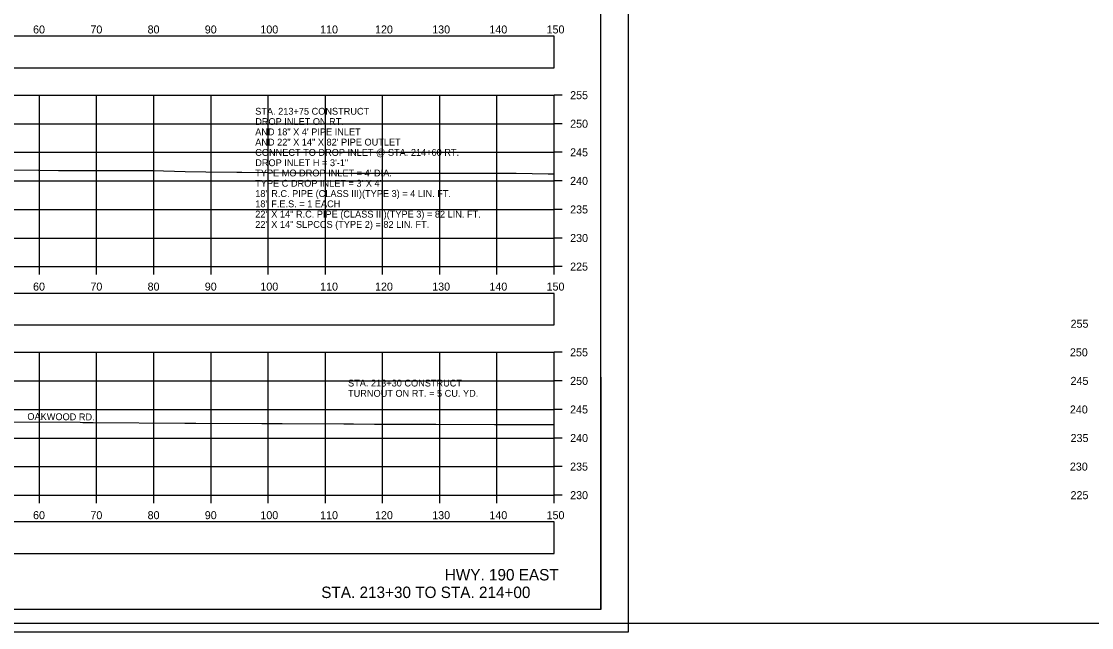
# Model space of a CAD drawing. Extents: x 1369627 to 1374022, y 380035 to 398173.
# Drawn here: x 1372155.4 to 1372342.5, y 383026.3 to 383132.4 of the extents above; entities that cross this region are included whole.
import ezdxf

# ---------------------------------------------------------------- set-up
doc = ezdxf.new("R2010")
doc.units = 0
for name, color, linetype in [('Default', 7, 'Continuous'), ('R_Alt Surface', 7, 'Continuous'), ('R_Axis', 7, 'Continuous'), ('R_Axis Annot', 7, 'Continuous'), ('R_Border', 7, 'Continuous'), ('R_Draft', 7, 'Continuous'), ('R_Exist Surface', 7, 'Continuous'), ('R_Grid', 7, 'Continuous'), ('R_No Plot', 7, 'Continuous'), ('R_Water', 7, 'Continuous'), ('R_Water Annot', 7, 'Continuous')]:
    doc.layers.add(name, color=color, linetype=linetype)

msp = doc.modelspace()

# ---------------------------------------------------------------- linework, layer by layer
at = {"layer": 'Default'}
for points in [[(1371948.53, 383124.28), (1372248.53, 383124.28), (1372248.53, 383129.8), (1371948.53, 383129.8)], [(1371948.53, 383079.29), (1372248.53, 383079.29), (1372248.53, 383084.81), (1371948.53, 383084.81)], [(1371948.53, 383039.31), (1372248.53, 383039.31), (1372248.53, 383044.83), (1371948.53, 383044.83)]]:
    msp.add_lwpolyline(points, close=True, dxfattribs=at)
at = {"layer": 'R_Axis'}
for p, q in [((1372248.53, 383089.49), (1372248.53, 383119.49)), ((1372249.93, 383119.49), (1372248.53, 383119.49)), ((1372249.93, 383114.49), (1372248.53, 383114.49)), ((1372249.93, 383109.49), (1372248.53, 383109.49)), ((1372249.93, 383104.49), (1372248.53, 383104.49)), ((1372249.93, 383099.49), (1372248.53, 383099.49)), ((1372249.93, 383094.49), (1372248.53, 383094.49)), ((1371948.53, 383089.49), (1372248.53, 383089.49)), ((1372158.53, 383088.09), (1372158.53, 383089.49)), ((1372168.53, 383088.09), (1372168.53, 383089.49)), ((1372178.53, 383088.09), (1372178.53, 383089.49)), ((1372188.53, 383088.09), (1372188.53, 383089.49)), ((1372198.53, 383088.09), (1372198.53, 383089.49)), ((1372208.53, 383088.09), (1372208.53, 383089.49)), ((1372218.53, 383088.09), (1372218.53, 383089.49)), ((1372228.53, 383088.09), (1372228.53, 383089.49)), ((1372238.53, 383088.09), (1372238.53, 383089.49)), ((1372248.53, 383088.09), (1372248.53, 383089.49)), ((1372249.93, 383089.49), (1372248.53, 383089.49)), ((1372248.53, 383049.49), (1372248.53, 383074.49)), ((1372249.93, 383074.49), (1372248.53, 383074.49)), ((1372249.93, 383069.49), (1372248.53, 383069.49)), ((1372249.93, 383064.49), (1372248.53, 383064.49)), ((1372249.93, 383059.49), (1372248.53, 383059.49)), ((1372249.93, 383054.49), (1372248.53, 383054.49)), ((1371948.53, 383049.49), (1372248.53, 383049.49)), ((1372158.53, 383048.09), (1372158.53, 383049.49)), ((1372168.53, 383048.09), (1372168.53, 383049.49)), ((1372178.53, 383048.09), (1372178.53, 383049.49)), ((1372188.53, 383048.09), (1372188.53, 383049.49)), ((1372198.53, 383048.09), (1372198.53, 383049.49)), ((1372208.53, 383048.09), (1372208.53, 383049.49)), ((1372218.53, 383048.09), (1372218.53, 383049.49)), ((1372228.53, 383048.09), (1372228.53, 383049.49)), ((1372238.53, 383048.09), (1372238.53, 383049.49)), ((1372248.53, 383048.09), (1372248.53, 383049.49)), ((1372249.93, 383049.49), (1372248.53, 383049.49))]:
    msp.add_line(p, q, dxfattribs=at)
at = {"layer": 'R_Border'}
for q in [(1372256.71, 383234.95), (1371940.53, 383029.49)]:
    msp.add_line((1372256.71, 383029.49), q, dxfattribs=at)
at = {"layer": 'R_Exist Surface'}
for points in [[(1372153.47, 383106.4), (1372158.38, 383106.37), (1372161.85, 383106.33), (1372170.42, 383106.32), (1372178.34, 383106.29), (1372184, 383106.13), (1372187.62, 383106.07), (1372193.02, 383106.03), (1372193.19, 383106.02), (1372193.91, 383106), (1372203.04, 383105.88), (1372206.49, 383105.88), (1372210.6, 383105.84), (1372219.86, 383105.86), (1372226.86, 383105.83), (1372230.72, 383105.84), (1372241.87, 383105.83), (1372247.46, 383105.7), (1372248.53, 383105.71)], [(1372148.47, 383062.34), (1372165.64, 383062.24), (1372166.09, 383062.23), (1372166.9, 383062.22), (1372167.9, 383062.21), (1372183.93, 383062.11), (1372184.44, 383062.11), (1372185.27, 383062.1), (1372185.88, 383062.1), (1372197.43, 383062.02), (1372198.73, 383062.02), (1372200.99, 383062.01), (1372211.75, 383061.95), (1372213.44, 383061.95), (1372217.1, 383061.94), (1372227.85, 383061.9), (1372238.11, 383061.86), (1372246.2, 383061.85), (1372248.53, 383061.84)]]:
    msp.add_lwpolyline(points, dxfattribs=at)
at = {"layer": 'R_Grid'}
for p, q in [((1371948.53, 383119.49), (1372248.53, 383119.49)), ((1372158.53, 383089.49), (1372158.53, 383119.49)), ((1372168.53, 383089.49), (1372168.53, 383119.49)), ((1372178.53, 383089.49), (1372178.53, 383119.49)), ((1372188.53, 383089.49), (1372188.53, 383119.49)), ((1372198.53, 383089.49), (1372198.53, 383119.49)), ((1372208.53, 383089.49), (1372208.53, 383119.49)), ((1372218.53, 383089.49), (1372218.53, 383119.49)), ((1372228.53, 383089.49), (1372228.53, 383119.49)), ((1372238.53, 383089.49), (1372238.53, 383119.49)), ((1372248.53, 383089.49), (1372248.53, 383119.49)), ((1371948.53, 383114.49), (1372248.53, 383114.49)), ((1371948.53, 383109.49), (1372248.53, 383109.49)), ((1371948.53, 383104.49), (1372248.53, 383104.49)), ((1371948.53, 383099.49), (1372248.53, 383099.49)), ((1371948.53, 383094.49), (1372248.53, 383094.49)), ((1371948.53, 383089.49), (1372248.53, 383089.49)), ((1371948.53, 383074.49), (1372248.53, 383074.49)), ((1372158.53, 383049.49), (1372158.53, 383074.49)), ((1372168.53, 383049.49), (1372168.53, 383074.49)), ((1372178.53, 383049.49), (1372178.53, 383074.49)), ((1372188.53, 383049.49), (1372188.53, 383074.49)), ((1372198.53, 383049.49), (1372198.53, 383074.49)), ((1372208.53, 383049.49), (1372208.53, 383074.49)), ((1372218.53, 383049.49), (1372218.53, 383074.49)), ((1372228.53, 383049.49), (1372228.53, 383074.49)), ((1372238.53, 383049.49), (1372238.53, 383074.49)), ((1372248.53, 383049.49), (1372248.53, 383074.49)), ((1371948.53, 383069.49), (1372248.53, 383069.49)), ((1371948.53, 383064.49), (1372248.53, 383064.49)), ((1371948.53, 383059.49), (1372248.53, 383059.49)), ((1371948.53, 383054.49), (1372248.53, 383054.49)), ((1371948.53, 383049.49), (1372248.53, 383049.49))]:
    msp.add_line(p, q, dxfattribs=at)
at = {"layer": 'R_No Plot'}
msp.add_line((1371720.72, 383027.12), (1372533.33, 383027.12), dxfattribs=at)
for points in [[(1371928.12, 383238.84), (1372261.46, 383238.84), (1372261.46, 383025.5), (1371928.12, 383025.5)], [(1372174.45, 383234.95), (1372194.07, 383234.95), (1372194.07, 383225.07), (1372210.18, 383225.07), (1372233.38, 383225.07), (1372233.38, 383192.4), (1372256.59, 383192.4), (1372256.71, 383029.49), (1371940.53, 383029.49), (1371940.53, 383234.95)]]:
    msp.add_lwpolyline(points, close=True, dxfattribs=at)

# ---------------------------------------------------------------- texts
at = {"layer": 'R_Alt Surface'}
msp.add_text('OAKWOOD RD.', height=1.2, rotation=359.5795, dxfattribs=at).set_placement((1372156.41, 383062.66))
at = {"layer": 'R_Axis Annot'}
for s, p in [('60', (1372157.41, 383130.29)), ('70', (1372167.44, 383130.29)), ('80', (1372177.44, 383130.29)), ('90', (1372187.44, 383130.29)), ('100', (1372197.16, 383130.29)), ('110', (1372207.61, 383130.29)), ('120', (1372217.21, 383130.29)), ('130', (1372227.21, 383130.29)), ('140', (1372237.21, 383130.29)), ('150', (1372247.21, 383130.29)), ('255', (1372251.33, 383118.79)), ('250', (1372251.33, 383113.79)), ('245', (1372251.33, 383108.79)), ('240', (1372251.33, 383103.79)), ('235', (1372251.33, 383098.79)), ('230', (1372251.33, 383093.79)), ('225', (1372251.33, 383088.79)), ('60', (1372157.41, 383085.29)), ('70', (1372167.44, 383085.29)), ('80', (1372177.44, 383085.29)), ('90', (1372187.44, 383085.29)), ('100', (1372197.16, 383085.29)), ('110', (1372207.61, 383085.29)), ('120', (1372217.21, 383085.29)), ('130', (1372227.21, 383085.29)), ('140', (1372237.21, 383085.29)), ('150', (1372247.21, 383085.29)), ('255', (1372338.84, 383078.79)), ('255', (1372251.33, 383073.79)), ('250', (1372338.72, 383073.79)), ('250', (1372251.33, 383068.79)), ('245', (1372338.84, 383068.79)), ('245', (1372251.33, 383063.79)), ('240', (1372338.72, 383063.79)), ('240', (1372251.33, 383058.79)), ('235', (1372338.84, 383058.79)), ('235', (1372251.33, 383053.79)), ('230', (1372338.72, 383053.79)), ('230', (1372251.33, 383048.79)), ('225', (1372338.84, 383048.79)), ('60', (1372157.41, 383045.29)), ('70', (1372167.44, 383045.29)), ('80', (1372177.44, 383045.29)), ('90', (1372187.44, 383045.29)), ('100', (1372197.16, 383045.29)), ('110', (1372207.61, 383045.29)), ('120', (1372217.21, 383045.29)), ('130', (1372227.21, 383045.29)), ('140', (1372237.21, 383045.29)), ('150', (1372247.21, 383045.29))]:
    msp.add_text(s, height=1.4, dxfattribs=at).set_placement(p)
at = {"layer": 'R_Draft'}
for s, p in [('HWY. 190 EAST', (1372229.41, 383034.57)), ('STA. 213+30 TO STA. 214+00', (1372207.81, 383031.49))]:
    msp.add_text(s, height=2, dxfattribs=at).set_placement(p)
at = {"layer": 'R_Water'}
for s, p in [('STA. 213+30 CONSTRUCT', (1372212.49, 383068.51)), ('TURNOUT ON RT. = 5 CU. YD.', (1372212.49, 383066.71))]:
    msp.add_text(s, height=1.2, dxfattribs=at).set_placement(p)
at = {"layer": 'R_Water Annot'}
for s, p in [('STA. 213+75 CONSTRUCT', (1372196.26, 383116.07)), ('DROP INLET ON RT.', (1372196.26, 383114.27)), ('AND 18" X 4\' PIPE INLET', (1372196.26, 383112.47)), ('AND 22" X 14" X 82\' PIPE OUTLET', (1372196.26, 383110.67)), ('CONNECT TO DROP INLET @ STA. 214+60 RT.', (1372196.26, 383108.87)), ('DROP INLET H = 3\'-1"', (1372196.26, 383107.07)), ("TYPE MO DROP INLET = 4' DIA.", (1372196.26, 383105.27)), ("TYPE C DROP INLET = 3' X 4'", (1372196.26, 383103.47)), ('18" R.C. PIPE (CLASS III)(TYPE 3) = 4 LIN. FT.', (1372196.26, 383101.67)), ('18" F.E.S. = 1 EACH', (1372196.26, 383099.87)), ('22" X 14" R.C. PIPE (CLASS III)(TYPE 3) = 82 LIN. FT.', (1372196.26, 383098.07)), ('22" X 14" SLPCCS (TYPE 2) = 82 LIN. FT.', (1372196.26, 383096.27))]:
    msp.add_text(s, height=1.2, dxfattribs=at).set_placement(p)

doc.saveas('drawing.dxf')
